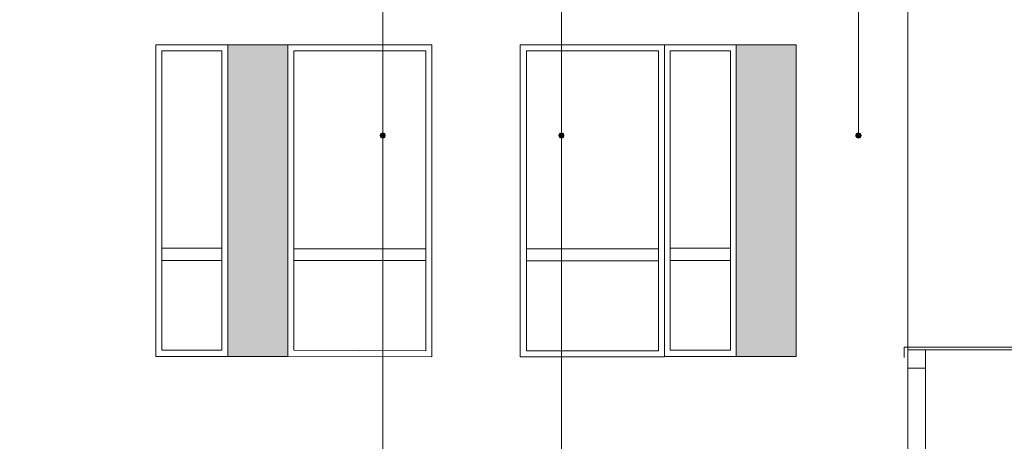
# Model space of a CAD drawing. Header units: millimetres. Extents: x -14047 to 49934, y -21523 to 14989.
# Tile 419 of 580: x 21476 to 22297, y 13140 to 13491. Entities that reach past the tile are written whole.
import ezdxf

# ---------------------------------------------------------------- set-up
doc = ezdxf.new("R2010")
doc.units = ezdxf.units.MM
doc.layers.add('C00-00-00', color=7, linetype='Continuous')
for name, color, linetype, true_color in [('C00-38-7A', 7, 'Continuous', 0x00387a), ('C76-76-76', 7, 'Continuous', 0x767676), ('C98-9E-A1', 7, 'Continuous', 0x989ea1)]:
    doc.layers.add(name, color=color, linetype=linetype, true_color=true_color)

msp = doc.modelspace()

# ---------------------------------------------------------------- hatches: boundary and pattern name
at = {"layer": 'C00-00-00'}
h = msp.add_hatch(color=256, dxfattribs=at)
h.dxf.hatch_style = 2
h.paths.add_polyline_path([(21777.014, 13395.984), (21780.824, 13395.984), (21776.591, 13395.984)])
h = msp.add_hatch(color=256, dxfattribs=at)
h.dxf.hatch_style = 2
h.paths.add_polyline_path([(21776.591, 13395.984), (21780.824, 13395.561), (21776.591, 13395.561)])
h = msp.add_hatch(color=256, dxfattribs=at)
h.dxf.hatch_style = 2
h.paths.add_polyline_path([(21776.591, 13395.984), (21780.824, 13395.984), (21780.824, 13395.561)])
h = msp.add_hatch(color=256, dxfattribs=at)
h.dxf.hatch_style = 2
h.paths.add_polyline_path([(21776.591, 13395.561), (21781.248, 13395.137), (21776.591, 13395.137)])
h = msp.add_hatch(color=256, dxfattribs=at)
h.dxf.hatch_style = 2
h.paths.add_polyline_path([(21776.591, 13395.561), (21781.248, 13395.561), (21781.248, 13395.137)])
h = msp.add_hatch(color=256, dxfattribs=at)
h.dxf.hatch_style = 2
h.paths.add_polyline_path([(21776.591, 13395.137), (21781.248, 13394.714), (21776.591, 13394.714)])
h = msp.add_hatch(color=256, dxfattribs=at)
h.dxf.hatch_style = 2
h.paths.add_polyline_path([(21776.591, 13395.137), (21781.248, 13395.137), (21781.248, 13394.714)])
h = msp.add_hatch(color=256, dxfattribs=at)
h.dxf.hatch_style = 2
h.paths.add_polyline_path([(21776.591, 13394.714), (21781.248, 13394.291), (21776.591, 13394.291)])
h = msp.add_hatch(color=256, dxfattribs=at)
h.dxf.hatch_style = 2
h.paths.add_polyline_path([(21776.591, 13394.714), (21781.248, 13394.714), (21781.248, 13394.291)])
h = msp.add_hatch(color=256, dxfattribs=at)
h.dxf.hatch_style = 2
h.paths.add_polyline_path([(21776.591, 13394.291), (21780.824, 13393.867), (21776.591, 13393.867)])
h = msp.add_hatch(color=256, dxfattribs=at)
h.dxf.hatch_style = 2
h.paths.add_polyline_path([(21776.591, 13394.291), (21781.248, 13394.291), (21780.824, 13393.867)])
h = msp.add_hatch(color=256, dxfattribs=at)
h.dxf.hatch_style = 2
h.paths.add_polyline_path([(21776.591, 13393.867), (21780.824, 13393.444), (21777.014, 13393.444)])
h = msp.add_hatch(color=256, dxfattribs=at)
h.dxf.hatch_style = 2
h.paths.add_polyline_path([(21776.591, 13393.867), (21780.824, 13393.867), (21780.824, 13393.444)])
h = msp.add_hatch(color=256, dxfattribs=at)
h.dxf.hatch_style = 2
h.paths.add_polyline_path([(21777.438, 13396.831), (21780.401, 13396.407), (21777.014, 13396.407)])
h = msp.add_hatch(color=256, dxfattribs=at)
h.dxf.hatch_style = 2
h.paths.add_polyline_path([(21777.014, 13396.407), (21780.824, 13395.984), (21777.014, 13395.984)])
h = msp.add_hatch(color=256, dxfattribs=at)
h.dxf.hatch_style = 2
h.paths.add_polyline_path([(21777.014, 13396.407), (21780.824, 13396.407), (21780.824, 13395.984)])
h = msp.add_hatch(color=256, dxfattribs=at)
h.dxf.hatch_style = 2
h.paths.add_polyline_path([(21777.014, 13393.444), (21780.401, 13393.021), (21777.014, 13393.021)])
h = msp.add_hatch(color=256, dxfattribs=at)
h.dxf.hatch_style = 2
h.paths.add_polyline_path([(21777.014, 13393.444), (21780.824, 13393.444), (21780.401, 13393.021)])
h = msp.add_hatch(color=256, dxfattribs=at)
h.dxf.hatch_style = 2
h.paths.add_polyline_path([(21777.014, 13393.021), (21780.401, 13393.021), (21777.438, 13393.021)])
h = msp.add_hatch(color=256, dxfattribs=at)
h.dxf.hatch_style = 2
h.paths.add_polyline_path([(21777.861, 13396.831), (21780.401, 13396.831), (21777.438, 13396.831)])
h = msp.add_hatch(color=256, dxfattribs=at)
h.dxf.hatch_style = 2
h.paths.add_polyline_path([(21777.438, 13396.831), (21780.401, 13396.831), (21780.401, 13396.407)])
h = msp.add_hatch(color=256, dxfattribs=at)
h.dxf.hatch_style = 2
h.paths.add_polyline_path([(21777.438, 13393.021), (21779.978, 13392.597), (21777.861, 13392.597)])
h = msp.add_hatch(color=256, dxfattribs=at)
h.dxf.hatch_style = 2
h.paths.add_polyline_path([(21777.438, 13393.021), (21780.401, 13393.021), (21779.978, 13392.597)])
h = msp.add_hatch(color=256, dxfattribs=at)
h.dxf.hatch_style = 2
h.paths.add_polyline_path([(21778.284, 13397.254), (21779.978, 13396.831), (21777.861, 13396.831)])
h = msp.add_hatch(color=256, dxfattribs=at)
h.dxf.hatch_style = 2
h.paths.add_polyline_path([(21777.861, 13392.597), (21779.554, 13392.597), (21778.284, 13392.597)])
h = msp.add_hatch(color=256, dxfattribs=at)
h.dxf.hatch_style = 2
h.paths.add_polyline_path([(21777.861, 13392.597), (21779.978, 13392.597), (21779.554, 13392.597)])
h = msp.add_hatch(color=256, dxfattribs=at)
h.dxf.hatch_style = 2
h.paths.add_polyline_path([(21778.708, 13397.254), (21779.554, 13397.254), (21778.284, 13397.254)])
h = msp.add_hatch(color=256, dxfattribs=at)
h.dxf.hatch_style = 2
h.paths.add_polyline_path([(21778.284, 13397.254), (21779.554, 13397.254), (21779.978, 13396.831)])
h = msp.add_hatch(color=256, dxfattribs=at)
h.dxf.hatch_style = 2
h.paths.add_polyline_path([(21778.284, 13392.597), (21779.131, 13392.597), (21778.708, 13392.597)])
h = msp.add_hatch(color=256, dxfattribs=at)
h.dxf.hatch_style = 2
h.paths.add_polyline_path([(21778.284, 13392.597), (21779.554, 13392.597), (21779.131, 13392.597)])
h = msp.add_hatch(color=256, dxfattribs=at)
h.dxf.hatch_style = 2
h.paths.add_polyline_path([(21925.604, 13395.137), (21930.261, 13394.714), (21925.181, 13394.714)])
h = msp.add_hatch(color=256, dxfattribs=at)
h.dxf.hatch_style = 2
h.paths.add_polyline_path([(21925.181, 13394.714), (21930.261, 13394.714), (21925.604, 13394.714)])
h = msp.add_hatch(color=256, dxfattribs=at)
h.dxf.hatch_style = 2
h.paths.add_polyline_path([(21926.028, 13396.407), (21929.838, 13395.984), (21925.604, 13395.984)])
h = msp.add_hatch(color=256, dxfattribs=at)
h.dxf.hatch_style = 2
h.paths.add_polyline_path([(21925.604, 13395.984), (21929.838, 13395.561), (21925.604, 13395.561)])
h = msp.add_hatch(color=256, dxfattribs=at)
h.dxf.hatch_style = 2
h.paths.add_polyline_path([(21925.604, 13395.984), (21929.838, 13395.984), (21929.838, 13395.561)])
h = msp.add_hatch(color=256, dxfattribs=at)
h.dxf.hatch_style = 2
h.paths.add_polyline_path([(21925.604, 13395.561), (21930.261, 13395.137), (21925.604, 13395.137)])
h = msp.add_hatch(color=256, dxfattribs=at)
h.dxf.hatch_style = 2
h.paths.add_polyline_path([(21925.604, 13395.561), (21929.838, 13395.561), (21930.261, 13395.137)])
h = msp.add_hatch(color=256, dxfattribs=at)
h.dxf.hatch_style = 2
h.paths.add_polyline_path([(21925.604, 13395.137), (21930.261, 13395.137), (21930.261, 13394.714)])
h = msp.add_hatch(color=256, dxfattribs=at)
h.dxf.hatch_style = 2
h.paths.add_polyline_path([(21925.604, 13394.714), (21930.261, 13394.291), (21925.604, 13394.291)])
h = msp.add_hatch(color=256, dxfattribs=at)
h.dxf.hatch_style = 2
h.paths.add_polyline_path([(21925.604, 13394.714), (21930.261, 13394.714), (21930.261, 13394.291)])
h = msp.add_hatch(color=256, dxfattribs=at)
h.dxf.hatch_style = 2
h.paths.add_polyline_path([(21925.604, 13394.291), (21930.261, 13394.291), (21929.838, 13394.291)])
h = msp.add_hatch(color=256, dxfattribs=at)
h.dxf.hatch_style = 2
h.paths.add_polyline_path([(21925.604, 13394.291), (21929.838, 13393.867), (21925.604, 13393.867)])
h = msp.add_hatch(color=256, dxfattribs=at)
h.dxf.hatch_style = 2
h.paths.add_polyline_path([(21925.604, 13394.291), (21929.838, 13394.291), (21929.838, 13393.867)])
h = msp.add_hatch(color=256, dxfattribs=at)
h.dxf.hatch_style = 2
h.paths.add_polyline_path([(21925.604, 13393.867), (21929.838, 13393.444), (21925.604, 13393.444)])
h = msp.add_hatch(color=256, dxfattribs=at)
h.dxf.hatch_style = 2
h.paths.add_polyline_path([(21925.604, 13393.867), (21929.838, 13393.867), (21929.838, 13393.444)])
h = msp.add_hatch(color=256, dxfattribs=at)
h.dxf.hatch_style = 2
h.paths.add_polyline_path([(21925.604, 13393.444), (21929.838, 13393.444), (21926.028, 13393.444)])
h = msp.add_hatch(color=256, dxfattribs=at)
h.dxf.hatch_style = 2
h.paths.add_polyline_path([(21926.451, 13396.831), (21929.414, 13396.831), (21926.028, 13396.831)])
h = msp.add_hatch(color=256, dxfattribs=at)
h.dxf.hatch_style = 2
h.paths.add_polyline_path([(21926.028, 13396.831), (21929.414, 13396.407), (21926.028, 13396.407)])
h = msp.add_hatch(color=256, dxfattribs=at)
h.dxf.hatch_style = 2
h.paths.add_polyline_path([(21926.028, 13396.831), (21929.414, 13396.831), (21929.414, 13396.407)])
h = msp.add_hatch(color=256, dxfattribs=at)
h.dxf.hatch_style = 2
h.paths.add_polyline_path([(21926.028, 13396.407), (21929.838, 13396.407), (21929.838, 13395.984)])
h = msp.add_hatch(color=256, dxfattribs=at)
h.dxf.hatch_style = 2
h.paths.add_polyline_path([(21926.028, 13393.444), (21929.414, 13393.021), (21926.028, 13393.021)])
h = msp.add_hatch(color=256, dxfattribs=at)
h.dxf.hatch_style = 2
h.paths.add_polyline_path([(21926.028, 13393.444), (21929.838, 13393.444), (21929.414, 13393.021)])
h = msp.add_hatch(color=256, dxfattribs=at)
h.dxf.hatch_style = 2
h.paths.add_polyline_path([(21926.028, 13393.021), (21928.991, 13393.021), (21926.451, 13393.021)])
h = msp.add_hatch(color=256, dxfattribs=at)
h.dxf.hatch_style = 2
h.paths.add_polyline_path([(21926.028, 13393.021), (21929.414, 13393.021), (21928.991, 13393.021)])
h = msp.add_hatch(color=256, dxfattribs=at)
h.dxf.hatch_style = 2
h.paths.add_polyline_path([(21926.874, 13396.831), (21928.991, 13396.831), (21926.451, 13396.831)])
h = msp.add_hatch(color=256, dxfattribs=at)
h.dxf.hatch_style = 2
h.paths.add_polyline_path([(21926.451, 13393.021), (21928.991, 13392.597), (21926.451, 13392.597)])
h = msp.add_hatch(color=256, dxfattribs=at)
h.dxf.hatch_style = 2
h.paths.add_polyline_path([(21926.451, 13393.021), (21928.991, 13393.021), (21928.991, 13392.597)])
h = msp.add_hatch(color=256, dxfattribs=at)
h.dxf.hatch_style = 2
h.paths.add_polyline_path([(21926.451, 13392.597), (21928.568, 13392.597), (21926.874, 13392.597)])
h = msp.add_hatch(color=256, dxfattribs=at)
h.dxf.hatch_style = 2
h.paths.add_polyline_path([(21926.451, 13392.597), (21928.991, 13392.597), (21928.568, 13392.597)])
h = msp.add_hatch(color=256, dxfattribs=at)
h.dxf.hatch_style = 2
h.paths.add_polyline_path([(21927.298, 13397.254), (21928.568, 13397.254), (21926.874, 13397.254)])
h = msp.add_hatch(color=256, dxfattribs=at)
h.dxf.hatch_style = 2
h.paths.add_polyline_path([(21926.874, 13397.254), (21928.568, 13396.831), (21926.874, 13396.831)])
h = msp.add_hatch(color=256, dxfattribs=at)
h.dxf.hatch_style = 2
h.paths.add_polyline_path([(21926.874, 13397.254), (21928.568, 13397.254), (21928.568, 13396.831)])
h = msp.add_hatch(color=256, dxfattribs=at)
h.dxf.hatch_style = 2
h.paths.add_polyline_path([(21926.874, 13392.597), (21928.144, 13392.597), (21927.298, 13392.597)])
h = msp.add_hatch(color=256, dxfattribs=at)
h.dxf.hatch_style = 2
h.paths.add_polyline_path([(21926.874, 13392.597), (21928.568, 13392.597), (21928.144, 13392.597)])
h = msp.add_hatch(color=256, dxfattribs=at)
h.dxf.hatch_style = 2
h.paths.add_polyline_path([(21927.721, 13397.254), (21928.144, 13397.254), (21927.298, 13397.254)])
h = msp.add_hatch(color=256, dxfattribs=at)
h.dxf.hatch_style = 2
h.paths.add_polyline_path([(21927.298, 13392.597), (21928.144, 13392.597), (21927.721, 13392.597)])
h = msp.add_hatch(color=256, dxfattribs=at)
h.dxf.hatch_style = 2
h.paths.add_polyline_path([(22173.254, 13395.984), (22177.488, 13395.561), (22172.831, 13395.561)])
h = msp.add_hatch(color=256, dxfattribs=at)
h.dxf.hatch_style = 2
h.paths.add_polyline_path([(22172.831, 13395.561), (22177.488, 13395.137), (22172.831, 13395.137)])
h = msp.add_hatch(color=256, dxfattribs=at)
h.dxf.hatch_style = 2
h.paths.add_polyline_path([(22172.831, 13395.561), (22177.488, 13395.561), (22177.488, 13395.137)])
h = msp.add_hatch(color=256, dxfattribs=at)
h.dxf.hatch_style = 2
h.paths.add_polyline_path([(22172.831, 13395.137), (22177.488, 13394.714), (22172.831, 13394.714)])
h = msp.add_hatch(color=256, dxfattribs=at)
h.dxf.hatch_style = 2
h.paths.add_polyline_path([(22172.831, 13395.137), (22177.488, 13395.137), (22177.488, 13394.714)])
h = msp.add_hatch(color=256, dxfattribs=at)
h.dxf.hatch_style = 2
h.paths.add_polyline_path([(22172.831, 13394.714), (22177.488, 13394.291), (22172.831, 13394.291)])
h = msp.add_hatch(color=256, dxfattribs=at)
h.dxf.hatch_style = 2
h.paths.add_polyline_path([(22172.831, 13394.714), (22177.488, 13394.714), (22177.488, 13394.291)])
h = msp.add_hatch(color=256, dxfattribs=at)
h.dxf.hatch_style = 2
h.paths.add_polyline_path([(22172.831, 13394.291), (22177.488, 13393.867), (22172.831, 13393.867)])
h = msp.add_hatch(color=256, dxfattribs=at)
h.dxf.hatch_style = 2
h.paths.add_polyline_path([(22172.831, 13394.291), (22177.488, 13394.291), (22177.488, 13393.867)])
h = msp.add_hatch(color=256, dxfattribs=at)
h.dxf.hatch_style = 2
h.paths.add_polyline_path([(22172.831, 13393.867), (22177.488, 13393.867), (22173.254, 13393.867)])
h = msp.add_hatch(color=256, dxfattribs=at)
h.dxf.hatch_style = 2
h.paths.add_polyline_path([(22173.678, 13396.831), (22177.064, 13396.407), (22173.254, 13396.407)])
h = msp.add_hatch(color=256, dxfattribs=at)
h.dxf.hatch_style = 2
h.paths.add_polyline_path([(22173.254, 13396.407), (22177.064, 13395.984), (22173.254, 13395.984)])
h = msp.add_hatch(color=256, dxfattribs=at)
h.dxf.hatch_style = 2
h.paths.add_polyline_path([(22173.254, 13396.407), (22177.064, 13396.407), (22177.064, 13395.984)])
h = msp.add_hatch(color=256, dxfattribs=at)
h.dxf.hatch_style = 2
h.paths.add_polyline_path([(22173.254, 13395.984), (22177.488, 13395.984), (22177.488, 13395.561)])
h = msp.add_hatch(color=256, dxfattribs=at)
h.dxf.hatch_style = 2
h.paths.add_polyline_path([(22173.254, 13393.867), (22177.064, 13393.444), (22173.254, 13393.444)])
h = msp.add_hatch(color=256, dxfattribs=at)
h.dxf.hatch_style = 2
h.paths.add_polyline_path([(22173.254, 13393.867), (22177.488, 13393.867), (22177.064, 13393.444)])
h = msp.add_hatch(color=256, dxfattribs=at)
h.dxf.hatch_style = 2
h.paths.add_polyline_path([(22173.254, 13393.444), (22177.064, 13393.021), (22173.254, 13393.021)])
h = msp.add_hatch(color=256, dxfattribs=at)
h.dxf.hatch_style = 2
h.paths.add_polyline_path([(22173.254, 13393.444), (22177.064, 13393.444), (22177.064, 13393.021)])
h = msp.add_hatch(color=256, dxfattribs=at)
h.dxf.hatch_style = 2
h.paths.add_polyline_path([(22173.254, 13393.021), (22176.641, 13393.021), (22173.678, 13393.021)])
h = msp.add_hatch(color=256, dxfattribs=at)
h.dxf.hatch_style = 2
h.paths.add_polyline_path([(22173.254, 13393.021), (22177.064, 13393.021), (22176.641, 13393.021)])
h = msp.add_hatch(color=256, dxfattribs=at)
h.dxf.hatch_style = 2
h.paths.add_polyline_path([(22174.101, 13396.831), (22176.641, 13396.831), (22173.678, 13396.831)])
h = msp.add_hatch(color=256, dxfattribs=at)
h.dxf.hatch_style = 2
h.paths.add_polyline_path([(22173.678, 13396.831), (22176.641, 13396.831), (22177.064, 13396.407)])
h = msp.add_hatch(color=256, dxfattribs=at)
h.dxf.hatch_style = 2
h.paths.add_polyline_path([(22173.678, 13393.021), (22176.218, 13392.597), (22174.101, 13392.597)])
h = msp.add_hatch(color=256, dxfattribs=at)
h.dxf.hatch_style = 2
h.paths.add_polyline_path([(22173.678, 13393.021), (22176.641, 13393.021), (22176.218, 13392.597)])
h = msp.add_hatch(color=256, dxfattribs=at)
h.dxf.hatch_style = 2
h.paths.add_polyline_path([(22174.524, 13397.254), (22176.218, 13396.831), (22174.101, 13396.831)])
h = msp.add_hatch(color=256, dxfattribs=at)
h.dxf.hatch_style = 2
h.paths.add_polyline_path([(22174.101, 13392.597), (22175.794, 13392.597), (22174.524, 13392.597)])
h = msp.add_hatch(color=256, dxfattribs=at)
h.dxf.hatch_style = 2
h.paths.add_polyline_path([(22174.101, 13392.597), (22176.218, 13392.597), (22175.794, 13392.597)])
h = msp.add_hatch(color=256, dxfattribs=at)
h.dxf.hatch_style = 2
h.paths.add_polyline_path([(22174.948, 13397.254), (22175.794, 13397.254), (22174.524, 13397.254)])
h = msp.add_hatch(color=256, dxfattribs=at)
h.dxf.hatch_style = 2
h.paths.add_polyline_path([(22174.524, 13397.254), (22175.794, 13397.254), (22176.218, 13396.831)])
h = msp.add_hatch(color=256, dxfattribs=at)
h.dxf.hatch_style = 2
h.paths.add_polyline_path([(22174.524, 13392.597), (22175.371, 13392.597), (22174.948, 13392.597)])
h = msp.add_hatch(color=256, dxfattribs=at)
h.dxf.hatch_style = 2
h.paths.add_polyline_path([(22174.524, 13392.597), (22175.794, 13392.597), (22175.371, 13392.597)])
at = {"layer": 'C00-38-7A'}
h = msp.add_hatch(color=256, dxfattribs=at)
h.dxf.hatch_style = 2
h.paths.add_polyline_path([(21649.591, 13470.491), (21699.544, 13210.564), (21649.591, 13210.564)])
h = msp.add_hatch(color=256, dxfattribs=at)
h.dxf.hatch_style = 2
h.paths.add_polyline_path([(21649.591, 13470.491), (21699.544, 13470.491), (21699.544, 13210.564)])
at = {"layer": 'C98-9E-A1'}
h = msp.add_hatch(color=256, dxfattribs=at)
h.dxf.hatch_style = 2
h.paths.add_polyline_path([(22073.348, 13470.491), (22123.301, 13210.564), (22073.348, 13210.564)])
h = msp.add_hatch(color=256, dxfattribs=at)
h.dxf.hatch_style = 2
h.paths.add_polyline_path([(22073.348, 13470.491), (22123.301, 13470.491), (22123.301, 13210.564)])

# ---------------------------------------------------------------- linework, layer by layer
at = {"layer": 'C00-00-00', "lineweight": 0}
for points in [[(21778.708, 13708.827), (21778.708, 12750.401)], [(21927.721, 13708.827), (21927.721, 12750.401)], [(22175.371, 13708.827), (22175.371, 13394.714)], [(21644.511, 13300.734), (21594.558, 13300.734)], [(21814.691, 13300.311), (21704.624, 13300.311)], [(22008.578, 13300.311), (21898.511, 13300.311)], [(22068.691, 13300.734), (22018.314, 13300.734)], [(21644.511, 13290.574), (21594.558, 13290.574)], [(21814.691, 13290.574), (21704.624, 13290.574)], [(22008.578, 13290.151), (21898.511, 13290.151)], [(22068.691, 13290.574), (22018.314, 13290.574)], [(22216.434, 13216.067), (22216.434, 12464.651)], [(23355.201, 13216.067), (22216.434, 13216.067)]]:
    msp.add_lwpolyline(points, dxfattribs=at)
for points in [[(21589.478, 13470.491), (21589.478, 13210.564), (21649.591, 13210.564), (21649.591, 13470.491)], [(21594.558, 13465.411), (21594.558, 13215.644), (21644.511, 13215.644), (21644.511, 13465.411)], [(21649.591, 13470.491), (21649.591, 13210.564), (21699.544, 13210.564), (21699.544, 13470.491)], [(21699.544, 13470.491), (21819.771, 13470.491), (21819.771, 13210.141), (21699.544, 13210.564)], [(21704.624, 13465.411), (21814.691, 13465.411), (21814.691, 13215.221), (21704.624, 13215.644)], [(21893.431, 13470.491), (21893.431, 13210.141), (22013.658, 13210.141), (22013.658, 13470.491)], [(21898.511, 13465.411), (21898.511, 13215.221), (22008.578, 13215.221), (22008.578, 13465.411)], [(22013.658, 13470.491), (22013.658, 13210.564), (22073.348, 13210.564), (22073.348, 13470.491)], [(22018.314, 13465.411), (22018.314, 13215.644), (22068.691, 13215.644), (22068.691, 13465.411)], [(22073.348, 13470.491), (22073.348, 13210.564), (22123.301, 13210.564), (22123.301, 13470.491)], [(21780.824, 13394.714), (21780.401, 13396.407), (21778.708, 13396.831), (21777.014, 13396.407), (21776.591, 13394.714), (21777.014, 13393.021), (21778.708, 13392.597), (21780.401, 13393.021)], [(21929.838, 13394.714), (21929.414, 13396.407), (21927.721, 13396.831), (21926.028, 13396.407), (21925.604, 13394.714), (21926.028, 13393.021), (21927.721, 13392.597), (21929.414, 13393.021)], [(22177.488, 13394.714), (22177.064, 13396.407), (22175.371, 13396.831), (22173.678, 13396.407), (22173.254, 13394.714), (22173.678, 13393.021), (22175.371, 13392.597), (22177.064, 13393.021)], [(22216.434, 13216.067), (22231.251, 13216.067), (22231.251, 13200.827), (22216.434, 13200.827), (22216.434, 13216.067), (22231.251, 13216.067), (22231.251, 12464.651), (22216.434, 12464.651)]]:
    msp.add_lwpolyline(points, close=True, dxfattribs=at)
at = {"layer": 'C76-76-76', "lineweight": 0}
msp.add_lwpolyline([(20584.484, 13611.884), (20584.484, 12447.717), (22216.434, 12447.717), (22216.434, 13611.884)], close=True, dxfattribs=at)
msp.add_lwpolyline([(22213.471, 13209.717), (22213.471, 13218.184), (23359.011, 13218.184), (23359.011, 13207.177)], dxfattribs=at)

doc.saveas('drawing.dxf')
